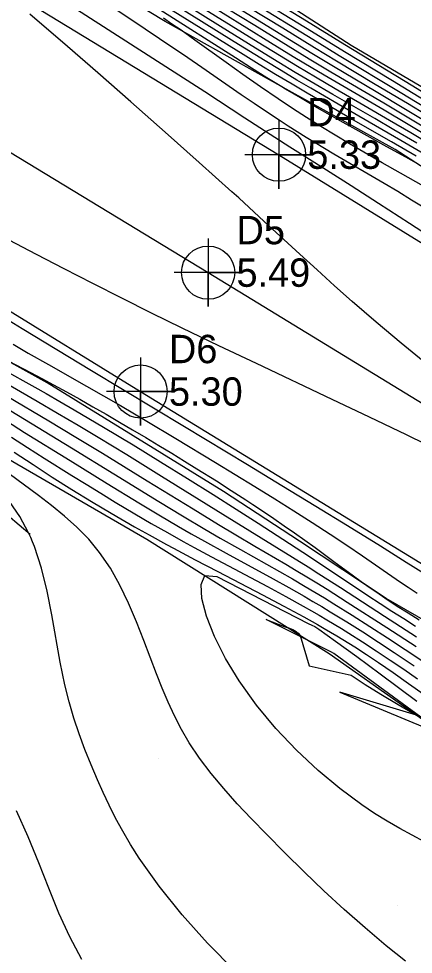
# Model space of a CAD drawing. Extents: x 2356077 to 2359823, y 225951 to 227822.
# Drawn here: x 2357651 to 2357685.8, y 226605.4 to 226687.9 of the extents above; entities that cross this region are included whole.
import ezdxf

# ---------------------------------------------------------------- set-up
doc = ezdxf.new("R2010")
doc.units = 0
for name, color, linetype in [('DTM Contours Major', 7, 'Continuous'), ('DTM Contours Minor', 7, 'Continuous'), ('Exist DTM Crownline', 7, 'Continuous'), ('Exist DTM Crownline Cogo Elevation', 7, 'Continuous'), ('Exist DTM Crownline Cogo Number', 7, 'Continuous'), ('Exist DTM Crownline Cogo Point CELL', 7, 'Continuous'), ('Exist DTM Drainline', 7, 'Continuous'), ('Exist Roads EOP', 7, 'Continuous'), ('Exist Roads EOP Cogo Elevation', 7, 'Continuous'), ('Exist Roads EOP Cogo Number', 7, 'Continuous'), ('Exist Roads EOP Cogo Point CELL', 7, 'Continuous'), ('PH Exist DTM Breakline', 7, 'Continuous'), ('PH Exist DTM Point', 7, 'Continuous')]:
    doc.layers.add(name, color=color, linetype=linetype)

msp = doc.modelspace()

# ---------------------------------------------------------------- linework, layer by layer
at = {"layer": 'DTM Contours Major'}
for points in [[(2357686.159, 226676.883), (2357684.126, 226678.081), (2357682.441, 226679.057), (2357678.747, 226681.174), (2357676.834, 226682.287), (2357675.415, 226683.129), (2357673.985, 226683.993), (2357671.918, 226685.265), (2357668.844, 226687.183), (2357664.148, 226690.115)], [(2357688.787, 226678.269), (2357685.316, 226680.374), (2357682.488, 226682.07), (2357679.054, 226684.121), (2357677.123, 226685.291), (2357674.315, 226687.017), (2357669.798, 226689.803)], [(2357687.455, 226670.797), (2357685.685, 226671.882), (2357684.459, 226672.619), (2357683.269, 226673.325), (2357678.828, 226675.934), (2357677.194, 226676.912), (2357676.393, 226677.402), (2357675.597, 226677.896), (2357674.802, 226678.398), (2357674.005, 226678.912), (2357672.902, 226679.639), (2357671.786, 226680.391), (2357670.656, 226681.164), (2357667.17, 226683.569), (2357665.946, 226684.406), (2357663.452, 226686.093), (2357660.918, 226687.788), (2357658.414, 226689.45)], [(2357650.538, 226659.164), (2357651.875, 226658.394), (2357653.664, 226657.378), (2357657.019, 226655.488), (2357658.521, 226654.627), (2357660.014, 226653.76), (2357662.337, 226652.389), (2357664.882, 226650.865), (2357668.384, 226648.748), (2357670.112, 226647.696), (2357671.868, 226646.62), (2357673.613, 226645.541), (2357675.309, 226644.48), (2357676.919, 226643.458), (2357678.503, 226642.432), (2357679.97, 226641.46), (2357681.345, 226640.531), (2357684.719, 226638.207), (2357685.388, 226637.753), (2357686.175, 226637.228)], [(2357650.33, 226653.289), (2357655.688, 226650.038), (2357659.426, 226647.748), (2357663.396, 226645.312), (2357665.485, 226644.047), (2357667.45, 226642.88), (2357668.804, 226642.092), (2357670.603, 226641.066), (2357674.028, 226639.135), (2357675.174, 226638.48), (2357676.304, 226637.822), (2357677.155, 226637.316), (2357677.992, 226636.811), (2357678.817, 226636.304), (2357680.438, 226635.291), (2357682.014, 226634.287), (2357683.561, 226633.289), (2357685.111, 226632.273), (2357686.842, 226631.121)], [(2357688.911, 226624.536), (2357678.827, 226631.916), (2357678.619, 226632.042), (2357672.855, 226634.896), (2357674.452, 226634.305), (2357674.915, 226634.135), (2357675.217, 226634.017), (2357675.41, 226633.922), (2357675.547, 226633.824), (2357675.683, 226633.694), (2357675.868, 226633.505), (2357676.651, 226630.826), (2357680.35, 226630.007), (2357681.601, 226629.187), (2357682.986, 226628.32), (2357684.493, 226627.413), (2357686.11, 226626.475), (2357679.344, 226628.511), (2357688.911, 226624.536)]]:
    msp.add_lwpolyline(points, dxfattribs=at)
at = {"layer": 'DTM Contours Minor'}
for points in [[(2357686.076, 226675.746), (2357683.927, 226677.002), (2357680.369, 226679.049), (2357677.798, 226680.531), (2357676.477, 226681.301), (2357675.142, 226682.088), (2357673.692, 226682.954), (2357672.249, 226683.828), (2357670.828, 226684.697), (2357668.113, 226686.377), (2357660.803, 226690.938)], [(2357687.642, 226680.776), (2357685.81, 226681.902), (2357679.8, 226685.558), (2357676.424, 226687.637), (2357671.974, 226690.381)], [(2357688.877, 226675.848), (2357685.625, 226677.796), (2357683.751, 226678.901), (2357681.484, 226680.217), (2357678.936, 226681.688), (2357677.205, 226682.7), (2357675.622, 226683.644), (2357674.025, 226684.613), (2357672.146, 226685.771), (2357666.007, 226689.594)], [(2357689.356, 226676.15), (2357685.383, 226678.537), (2357683.259, 226679.794), (2357678.329, 226682.668), (2357676.974, 226683.471), (2357675.249, 226684.51), (2357673.239, 226685.742), (2357666.966, 226689.635)], [(2357689.066, 226676.914), (2357685.598, 226679.006), (2357683.241, 226680.409), (2357678.574, 226683.151), (2357676.644, 226684.305), (2357674.787, 226685.436), (2357671.852, 226687.248), (2357668.063, 226689.595)], [(2357689.616, 226677.175), (2357685.164, 226679.866), (2357682.572, 226681.412), (2357678.813, 226683.637), (2357676.883, 226684.798), (2357674.906, 226686.007), (2357668.505, 226689.961)], [(2357690.004, 226678.126), (2357684.69, 226681.352), (2357679.303, 226684.598), (2357677.366, 226685.78), (2357671.208, 226689.577)], [(2357688.181, 226679.828), (2357683.993, 226682.376), (2357679.775, 226684.937), (2357676.86, 226686.725), (2357671.352, 226690.116)], [(2357694.144, 226664.209), (2357685.489, 226669.821), (2357682.78, 226671.57), (2357680.346, 226673.13), (2357678.17, 226674.508), (2357674.948, 226676.536), (2357673.622, 226677.383), (2357670.99, 226679.092), (2357667.438, 226681.401), (2357662.861, 226684.355), (2357654.982, 226689.415)], [(2357686.313, 226675.001), (2357685.167, 226675.654), (2357683.505, 226676.581), (2357680.761, 226678.096), (2357679.639, 226678.719), (2357678.502, 226679.357), (2357677.353, 226680.012), (2357675.874, 226680.873), (2357674.57, 226681.652), (2357674.235, 226681.855), (2357672.927, 226682.658), (2357671.558, 226683.51), (2357670.144, 226684.4), (2357663.469, 226688.636)], [(2357686.851, 226675.878), (2357684.741, 226677.124), (2357682.511, 226678.421), (2357679.2, 226680.332), (2357676.808, 226681.726), (2357675.576, 226682.455), (2357674.182, 226683.291), (2357672.785, 226684.137), (2357670.05, 226685.816), (2357664.503, 226689.262)], [(2357687.036, 226657.421), (2357684.773, 226659.271), (2357682.572, 226661.114), (2357680.453, 226662.939), (2357678.882, 226664.329), (2357677.346, 226665.715), (2357675.819, 226667.113), (2357672.686, 226670.001), (2357670.436, 226672.062), (2357669.832, 226672.61), (2357666.955, 226675.196), (2357663.942, 226677.871), (2357660.916, 226680.534), (2357658.002, 226683.08), (2357655.324, 226685.407), (2357652.008, 226688.272)], [(2357687.896, 226672.457), (2357684.712, 226674.251), (2357683.1, 226675.165), (2357681.488, 226676.091), (2357680.219, 226676.835), (2357678.953, 226677.59), (2357677.691, 226678.361), (2357676.431, 226679.149), (2357675.172, 226679.959), (2357673.912, 226680.792), (2357672.352, 226681.857), (2357670.812, 226682.937), (2357669.319, 226684.002), (2357666.563, 226685.981), (2357665.349, 226686.839), (2357664.55, 226687.389), (2357663.792, 226687.898)], [(2357650.151, 226668.368), (2357652.564, 226667.113), (2357655.022, 226665.843), (2357657.531, 226664.559), (2357660.097, 226663.26), (2357662.726, 226661.948), (2357665.424, 226660.622), (2357668.66, 226659.06), (2357671.964, 226657.487), (2357678.643, 226654.334), (2357681.951, 226652.767), (2357685.194, 226651.215), (2357688.626, 226649.549)], [(2357648.62, 226662.189), (2357651.344, 226660.547), (2357657.459, 226656.844), (2357665.656, 226651.916), (2357671.206, 226648.563), (2357674.243, 226646.721), (2357677.243, 226644.896), (2357680.044, 226643.184), (2357682.932, 226641.405), (2357685.222, 226639.975), (2357687.524, 226638.527)], [(2357650.172, 226657.679), (2357652.077, 226656.687), (2357653.082, 226656.155), (2357654.112, 226655.603), (2357655.257, 226654.975), (2357656.415, 226654.328), (2357657.58, 226653.667), (2357658.748, 226652.994), (2357659.912, 226652.315), (2357661.07, 226651.633), (2357662.24, 226650.937), (2357663.395, 226650.244), (2357664.53, 226649.556), (2357665.644, 226648.875), (2357666.734, 226648.203), (2357668.464, 226647.122), (2357669.77, 226646.292), (2357671.054, 226645.461), (2357671.692, 226645.041), (2357672.611, 226644.429), (2357673.53, 226643.807), (2357674.447, 226643.176), (2357675.362, 226642.538), (2357676.271, 226641.894), (2357677.174, 226641.245), (2357678.837, 226640.029), (2357680.458, 226638.839), (2357681.248, 226638.266), (2357682.022, 226637.715), (2357682.819, 226637.162), (2357683.613, 226636.627), (2357684.418, 226636.099), (2357685.374, 226635.49), (2357686.364, 226634.876)], [(2357649.614, 226656.97), (2357652.445, 226655.39), (2357653.438, 226654.828), (2357654.67, 226654.121), (2357655.931, 226653.388), (2357657.214, 226652.633), (2357658.51, 226651.862), (2357661.115, 226650.294), (2357663.543, 226648.813), (2357665.912, 226647.351), (2357668.196, 226645.923), (2357670.215, 226644.645), (2357672.152, 226643.406), (2357674.907, 226641.622), (2357676.679, 226640.459), (2357681.838, 226637.03), (2357682.901, 226636.333), (2357683.945, 226635.655), (2357684.991, 226634.984), (2357686.037, 226634.32)], [(2357650.267, 226655.528), (2357652.656, 226654.157), (2357654.457, 226653.109), (2357656.263, 226652.042), (2357658.053, 226650.969), (2357660.555, 226649.449), (2357663.639, 226647.553), (2357669.046, 226644.201), (2357672.413, 226642.117), (2357675.173, 226640.417), (2357676.569, 226639.545), (2357677.511, 226638.947), (2357679.422, 226637.717), (2357683.283, 226635.214), (2357686.132, 226633.387)], [(2357650.006, 226654.589), (2357653.676, 226652.419), (2357656.061, 226650.992), (2357658.427, 226649.558), (2357662.373, 226647.134), (2357666.41, 226644.653), (2357668.662, 226643.284), (2357670.183, 226642.372), (2357671.853, 226641.386), (2357674.594, 226639.778), (2357675.514, 226639.231), (2357676.434, 226638.678), (2357677.332, 226638.128), (2357678.228, 226637.571), (2357680.011, 226636.445), (2357683.507, 226634.2), (2357686.084, 226632.533)], [(2357649.947, 226652.408), (2357651.545, 226651.404), (2357655.565, 226648.919), (2357658.848, 226646.896), (2357661.617, 226645.206), (2357663.395, 226644.137), (2357665.128, 226643.117), (2357666.255, 226642.468), (2357667.426, 226641.805), (2357669.341, 226640.746), (2357673.483, 226638.483), (2357674.861, 226637.719), (2357676.198, 226636.962), (2357676.99, 226636.504), (2357677.76, 226636.049), (2357678.513, 226635.598), (2357679.25, 226635.149), (2357679.975, 226634.701), (2357681.383, 226633.813), (2357682.76, 226632.925), (2357684.147, 226632.01), (2357684.851, 226631.538), (2357685.915, 226630.817)], [(2357650.393, 226650.982), (2357651.805, 226650.072), (2357653.276, 226649.139), (2357655.718, 226647.609), (2357656.989, 226646.823), (2357658.271, 226646.036), (2357659.545, 226645.262), (2357661.284, 226644.223), (2357662.727, 226643.378), (2357664.141, 226642.569), (2357665.534, 226641.793), (2357666.509, 226641.261), (2357668.049, 226640.433), (2357672.971, 226637.815), (2357674.588, 226636.94), (2357676.131, 226636.086), (2357676.847, 226635.68), (2357677.54, 226635.28), (2357678.213, 226634.885), (2357678.868, 226634.494), (2357679.51, 226634.104), (2357680.142, 226633.714), (2357681.358, 226632.944), (2357682.572, 226632.153), (2357683.809, 226631.326), (2357684.989, 226630.519), (2357686.201, 226629.676)], [(2357685.16, 226604.807), (2357683.454, 226606.163), (2357681.587, 226607.73), (2357679.753, 226609.351), (2357677.959, 226611.007), (2357676.212, 226612.678), (2357674.519, 226614.346), (2357672.886, 226615.99), (2357671.567, 226617.343), (2357670.307, 226618.678), (2357669.116, 226620.006), (2357668.007, 226621.337), (2357666.988, 226622.682), (2357666.073, 226624.054), (2357665.395, 226625.221), (2357664.782, 226626.412), (2357664.22, 226627.627), (2357663.696, 226628.864), (2357663.195, 226630.123), (2357662.076, 226633.054), (2357661.421, 226634.709), (2357660.723, 226636.341), (2357659.96, 226637.923), (2357659.113, 226639.426), (2357658.162, 226640.823), (2357657.204, 226641.978), (2357656.165, 226643.039), (2357655.067, 226644.024), (2357653.931, 226644.947), (2357652.775, 226645.825), (2357646.885, 226650.148)], [(2357650.643, 226649.651), (2357652.293, 226648.559), (2357653.987, 226647.466), (2357655.711, 226646.382), (2357657.45, 226645.316), (2357659.19, 226644.277), (2357661.24, 226643.091), (2357662.526, 226642.368), (2357664.057, 226641.529), (2357664.673, 226641.197), (2357666.609, 226640.171), (2357668.596, 226639.135), (2357672.546, 226637.082), (2357674.423, 226636.092), (2357676.174, 226635.144), (2357677.389, 226634.464), (2357677.967, 226634.131), (2357678.531, 226633.801), (2357679.082, 226633.473), (2357679.624, 226633.144), (2357680.666, 226632.494), (2357681.706, 226631.823), (2357682.764, 226631.118), (2357684.068, 226630.224), (2357685.418, 226629.277), (2357686.799, 226628.289)], [(2357670.104, 226603.954), (2357667.696, 226606.37), (2357665.443, 226608.881), (2357663.408, 226611.409), (2357661.653, 226613.879), (2357660.889, 226615.082), (2357660.201, 226616.256), (2357659.579, 226617.406), (2357659.009, 226618.538), (2357658.482, 226619.656), (2357657.984, 226620.767), (2357657.411, 226622.108), (2357656.87, 226623.457), (2357656.365, 226624.824), (2357655.9, 226626.219), (2357655.48, 226627.653), (2357655.108, 226629.138), (2357654.694, 226631.151), (2357653.958, 226635.324), (2357653.548, 226637.402), (2357653.049, 226639.42), (2357652.419, 226641.337), (2357652.258, 226641.744), (2357652.087, 226642.143), (2357651.906, 226642.536), (2357651.12, 226643.975), (2357650.204, 226645.324)], [(2357686.817, 226615.323), (2357685.732, 226615.891), (2357684.64, 226616.49), (2357683.538, 226617.131), (2357682.421, 226617.825), (2357681.287, 226618.584), (2357679.369, 226620.002), (2357677.436, 226621.608), (2357675.534, 226623.382), (2357673.709, 226625.304), (2357672.005, 226627.352), (2357670.468, 226629.508), (2357669.284, 226631.477), (2357668.312, 226633.411), (2357667.597, 226635.21), (2357667.186, 226636.772), (2357667.122, 226637.994), (2357667.452, 226638.775), (2357668.5, 226638.694), (2357676.559, 226634.559), (2357676.9, 226634.403), (2357677.14, 226634.28), (2357677.503, 226634.055), (2357678.974, 226633.004), (2357680.854, 226631.637), (2357682.917, 226630.12), (2357684.528, 226628.927), (2357686.147, 226627.721)], [(2357656.596, 226604.939), (2357655.537, 226606.937), (2357654.584, 226609.037), (2357653.686, 226611.218), (2357652.794, 226613.461), (2357651.86, 226615.747), (2357650.834, 226618.055)]]:
    msp.add_lwpolyline(points, dxfattribs=at)
at = {"layer": 'Exist DTM Crownline'}
msp.add_lwpolyline([(2357590.508, 226712.367), (2357667.74, 226665.482), (2357750.251, 226615.14), (2357829.29, 226567.098), (2357910.169, 226517.915), (2357961.465, 226486.673)], dxfattribs=at)
at = {"layer": 'Exist DTM Crownline Cogo Point CELL'}
msp.add_lwpolyline([(2357667.74, 226668.482), (2357667.74, 226662.482), (2357667.74, 226665.482), (2357670.74, 226665.482), (2357664.74, 226665.482)], dxfattribs=at)
msp.add_circle((2357667.74, 226665.482), 2.344, dxfattribs=at)
at = {"layer": 'Exist DTM Drainline'}
msp.add_spline([(2357699.586, 226858.192), (2357670.366, 226820.782), (2357623.327, 226796.892), (2357587.218, 226772.268), (2357568.803, 226744.252), (2357555.19, 226717.62), (2357555.017, 226695.126), (2357553.473, 226672.759), (2357563.697, 226642.736), (2357576.526, 226627.993), (2357663.798, 226499.169), (2357732.721, 226415.647), (2357803.211, 226342.215), (2357874.586, 226264.309)], degree=3, dxfattribs=at)
at = {"layer": 'Exist Roads EOP'}
for points in [[(2357585.012, 226702.272), (2357575.345, 226708.363), (2357587.148, 226727.743), (2357597.777, 226722.161), (2357673.988, 226675.877), (2357757.181, 226624.597), (2357835.254, 226577.658), (2357916.861, 226527.829), (2357967.829, 226497)], [(2357585.012, 226702.272), (2357661.784, 226654.999), (2357743.586, 226604.975), (2357823.13, 226556.738), (2357904.149, 226507.742), (2357955.084, 226476.749)]]:
    msp.add_lwpolyline(points, dxfattribs=at)
at = {"layer": 'Exist Roads EOP Cogo Point CELL'}
for points in [[(2357673.988, 226678.877), (2357673.988, 226672.877), (2357673.988, 226675.877), (2357676.988, 226675.877), (2357670.988, 226675.877)], [(2357661.784, 226657.999), (2357661.784, 226651.999), (2357661.784, 226654.999), (2357664.784, 226654.999), (2357658.784, 226654.999)]]:
    msp.add_lwpolyline(points, dxfattribs=at)
for centre in [(2357673.988, 226675.877), (2357661.784, 226654.999)]:
    msp.add_circle(centre, 2.344, dxfattribs=at)
at = {"layer": 'PH Exist DTM Breakline'}
for points in [[(2357826.354, 226586.997), (2357813.157, 226595.34), (2357800.189, 226603.143), (2357788.409, 226610.298), (2357776.268, 226617.901), (2357763.437, 226626.124), (2357752.68, 226632.968), (2357742.007, 226639.691), (2357731.186, 226646.348), (2357719.098, 226653.782), (2357707.534, 226661.382), (2357694.902, 226669.457), (2357684.231, 226676.345), (2357674.879, 226681.494), (2357663.949, 226687.624), (2357653.255, 226694.096)], [(2357673.838, 226689.748), (2357680.351, 226685.54), (2357686.999, 226681.614), (2357693.097, 226677.774), (2357700.653, 226673.606), (2357708.141, 226669.461), (2357714.733, 226665.829), (2357722.085, 226661.611), (2357728.626, 226657.647), (2357735.579, 226653.655), (2357742.612, 226649.237), (2357749.951, 226644.551), (2357756.715, 226639.86), (2357763.662, 226635.907), (2357770.581, 226632.098), (2357776.584, 226629.673), (2357784.393, 226626.158), (2357790.655, 226622.723), (2357798.048, 226618.653), (2357804.408, 226614.521), (2357810.201, 226609.624), (2357817.011, 226603.973), (2357823.01, 226600.086)], [(2357579.25, 226688.575), (2357584.18, 226686.673), (2357589.01, 226686.304), (2357593.08, 226684.316), (2357600.735, 226680.102), (2357612.526, 226672.974), (2357625.828, 226664.946), (2357637.971, 226657.747), (2357649.396, 226649.496), (2357662.319, 226641.99), (2357678.414, 226631.91), (2357691.774, 226622.525), (2357705.009, 226612.733), (2357716.598, 226606.353), (2357728.161, 226600.217), (2357739.458, 226593.989), (2357755.739, 226584.635), (2357768.976, 226576.044), (2357776.971, 226569.329), (2357790.061, 226561.693), (2357805.345, 226553.286), (2357821.154, 226543.617)], [(2357691.562, 226632.096), (2357683.456, 226636.772), (2357675.808, 226641.807), (2357669.105, 226646.194), (2357661.124, 226651.097), (2357653.536, 226655.769), (2357646.944, 226659.409), (2357640.494, 226663.31), (2357634.282, 226667.167), (2357625.868, 226672.231), (2357619.576, 226676.89), (2357613.886, 226680.278), (2357608.221, 226683.711), (2357600.548, 226688.227)], [(2357573.584, 226687.465), (2357579.845, 226684.033), (2357587.434, 226681.128), (2357595.91, 226678.027), (2357604.75, 226673.257), (2357614.568, 226668.407), (2357623.845, 226663.33), (2357633.405, 226657.276), (2357642.299, 226650.655), (2357652.041, 226642.422)]]:
    msp.add_lwpolyline(points, dxfattribs=at)
at = {"layer": 'PH Exist DTM Point'}
for p, q in [((2357663.365, 226622.651), (2357663.365, 226622.651)), ((2357684.484, 226609.715), (2357684.484, 226609.715))]:
    msp.add_line(p, q, dxfattribs=at)

# ---------------------------------------------------------------- texts
at = {"layer": 'Exist DTM Crownline Cogo Elevation'}
msp.add_text('5.49', height=2.5, dxfattribs=at).set_placement((2357670.24, 226664.232))
at = {"layer": 'Exist DTM Crownline Cogo Number'}
msp.add_text('D5', height=2.5, dxfattribs=at).set_placement((2357670.24, 226667.982))
at = {"layer": 'Exist Roads EOP Cogo Elevation'}
for s, p in [('5.33', (2357676.488, 226674.627)), ('5.30', (2357664.284, 226653.749))]:
    msp.add_text(s, height=2.5, dxfattribs=at).set_placement(p)
at = {"layer": 'Exist Roads EOP Cogo Number'}
for s, p in [('D4', (2357676.488, 226678.377)), ('D6', (2357664.284, 226657.499))]:
    msp.add_text(s, height=2.5, dxfattribs=at).set_placement(p)

doc.saveas('drawing.dxf')
